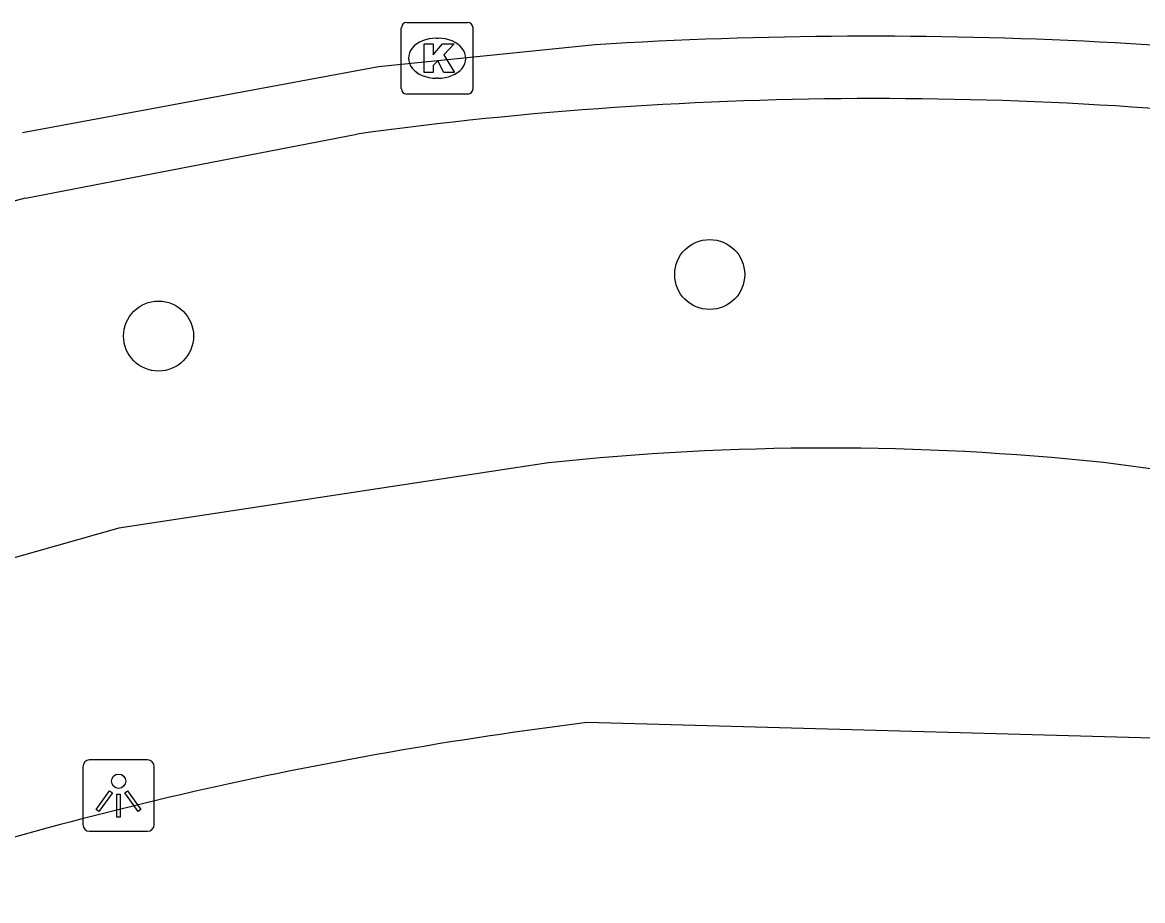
# Model space of a CAD drawing. Extents: x 161084 to 161928, y 385355 to 386522.
# Drawn here: x 161662.49 to 161678.14, y 385630.89 to 385643.16 of the extents above; entities that cross this region are included whole.
import ezdxf

# ---------------------------------------------------------------- set-up
doc = ezdxf.new("R2010")
doc.units = 0
for name, color, linetype in [('IMGEO_Boom', 7, 'Continuous'), ('IMGEO_Kolk', 7, 'Continuous'), ('IMGEO_Lichtpunt', 7, 'Continuous'), ('IMGEO_Rijbaan_lokaal_open', 7, 'Continuous'), ('IMGEO_Voetpad_open', 7, 'Continuous')]:
    doc.layers.add(name, color=color, linetype=linetype)

msp = doc.modelspace()

# ---------------------------------------------------------------- linework, layer by layer
at = {"layer": 'IMGEO_Boom'}
for centre in [(161672.095, 385639.636), (161664.395, 385638.776)]:
    msp.add_circle(centre, 0.489, dxfattribs=at)
at = {"layer": 'IMGEO_Kolk'}
for p, q in [((161667.787, 385642.232), (161667.787, 385643.084)), ((161667.862, 385643.158), (161668.714, 385643.158)), ((161668.788, 385643.084), (161668.788, 385642.232)), ((161668.275, 385642.938), (161668.3, 385642.938)), ((161668.298, 385642.378), (161668.273, 385642.378)), ((161668.714, 385642.158), (161667.862, 385642.158))]:
    msp.add_line(p, q, dxfattribs=at)
for points in [[(161667.787, 385642.232), (161667.787, 385643.084)], [(161667.862, 385643.158), (161668.714, 385643.158)], [(161668.788, 385643.084), (161668.788, 385642.232)], [(161668.108, 385642.858), (161668.231, 385642.858), (161668.231, 385642.707), (161668.361, 385642.858), (161668.525, 385642.858), (161668.379, 385642.707), (161668.532, 385642.458), (161668.38, 385642.458), (161668.295, 385642.622), (161668.231, 385642.555), (161668.231, 385642.458), (161668.108, 385642.458), (161668.108, 385642.858)], [(161668.714, 385642.158), (161667.862, 385642.158)]]:
    msp.add_lwpolyline(points, dxfattribs=at)
for centre, start, end in [((161667.864, 385643.082), 91.552, 178.448), ((161667.864, 385643.082), 91.552, 178.448), ((161668.712, 385643.082), 1.552, 88.448), ((161668.712, 385643.082), 1.552, 88.448), ((161667.864, 385642.234), 181.552, 268.448), ((161667.864, 385642.234), 181.552, 268.448), ((161668.712, 385642.234), 271.552, 358.448), ((161668.712, 385642.234), 271.552, 358.448)]:
    msp.add_arc(centre, 0.0765, start, end, dxfattribs=at)
for centre, major_axis, ratio, start_param, end_param in [((161668.274, 385642.658), (-0.387, 0.002), 0.722429, 4.712389, 7.853982), ((161668.299, 385642.658), (-0.39, 0.002), 0.717154, 1.570796, 4.712389)]:
    msp.add_ellipse(centre, major_axis=major_axis, ratio=ratio, start_param=start_param, end_param=end_param, dxfattribs=at)
at = {"layer": 'IMGEO_Lichtpunt'}
for p, q in [((161663.338, 385632.758), (161663.338, 385631.951)), ((161663.338, 385632.758), (161663.338, 385631.951)), ((161664.24, 385632.853), (161663.432, 385632.853)), ((161664.24, 385632.853), (161663.432, 385632.853)), ((161664.334, 385631.951), (161664.334, 385632.758)), ((161664.334, 385631.951), (161664.334, 385632.758)), ((161663.432, 385631.857), (161664.24, 385631.857)), ((161663.432, 385631.857), (161664.24, 385631.857))]:
    msp.add_line(p, q, dxfattribs=at)
for points in [[(161663.712, 385632.422), (161663.751, 385632.394), (161663.563, 385632.132), (161663.525, 385632.159), (161663.712, 385632.422)], [(161663.924, 385632.394), (161663.962, 385632.421), (161664.149, 385632.159), (161664.11, 385632.131), (161663.924, 385632.394)], [(161663.814, 385632.374), (161663.861, 385632.374), (161663.861, 385632.052), (161663.814, 385632.052), (161663.814, 385632.374)]]:
    msp.add_lwpolyline(points, dxfattribs=at)
msp.add_circle((161663.837, 385632.556), 0.0994, dxfattribs=at)
for centre, start, end in [((161663.432, 385632.758), 90, 180), ((161663.432, 385632.758), 90, 180), ((161664.24, 385632.758), 0, 90), ((161664.24, 385632.758), 0, 90), ((161663.432, 385631.951), 180, 270), ((161663.432, 385631.951), 180, 270), ((161664.24, 385631.951), 270, 0), ((161664.24, 385631.951), 270, 360)]:
    msp.add_arc(centre, 0.0946, start, end, dxfattribs=at)
at = {"layer": 'IMGEO_Rijbaan_lokaal_open'}
msp.add_lwpolyline([(161670.497, 385642.846), (161667.468, 385642.54), (161662.493, 385641.615)], dxfattribs=at)
msp.add_arc((161674.354, 385580.732), 62.234, 80.57776, 93.55298, dxfattribs=at)
at = {"layer": 'IMGEO_Voetpad_open'}
for points in [[(161662.534, 385640.703), (161667.165, 385641.599)], [(161669.841, 385637.004), (161663.841, 385636.092), (161659.233, 385634.789), (161657.25, 385633.993), (161656.971, 385633.893), (161651.402, 385631.903)], [(161681.036, 385636.548), (161677.597, 385637.009)], [(161680.134, 385633.106), (161670.381, 385633.375)]]:
    msp.add_lwpolyline(points, dxfattribs=at)
for centre, radius, start, end in [((161674.439, 385588.405), 53.689, 82.3405, 97.7866), ((161683.854, 385558.808), 84.625, 104.59236, 108.89424), ((161673.743, 385600.339), 36.872, 83.9997, 96.0741), ((161677.254, 385578.172), 55.629, 97.0971, 108.6246)]:
    msp.add_arc(centre, radius, start, end, dxfattribs=at)

doc.saveas('drawing.dxf')
